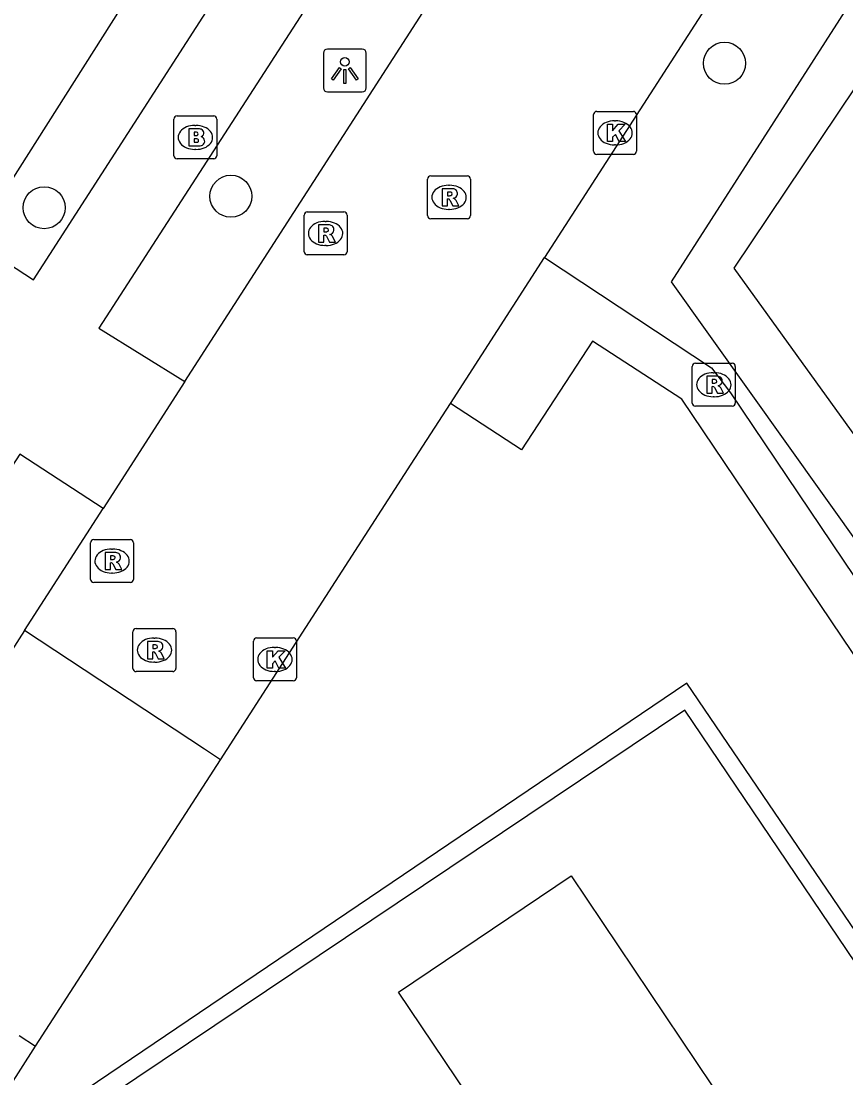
# Model space of a CAD drawing. Extents: x 158797 to 159887, y 384318 to 385255.
# Drawn here: x 158926.01 to 158945.21, y 384684.03 to 384708.61 of the extents above; entities that cross this region are included whole.
import ezdxf

# ---------------------------------------------------------------- set-up
doc = ezdxf.new("R2010")
doc.units = 0
for name, color, linetype in [('IMGEO_Boom', 7, 'Continuous'), ('IMGEO_Brandkraan', 7, 'Continuous'), ('IMGEO_Groenvoorziening', 7, 'Continuous'), ('IMGEO_Haag', 7, 'Continuous'), ('IMGEO_Kolk', 7, 'Continuous'), ('IMGEO_Lichtpunt', 7, 'Continuous'), ('IMGEO_Pand', 7, 'Continuous'), ('IMGEO_Rijbaan_lokaal_open', 7, 'Continuous'), ('IMGEO_Rioolput', 7, 'Continuous'), ('IMGEO_Voetpad_halfverhard', 7, 'Continuous'), ('IMGEO_Voetpad_open', 7, 'Continuous')]:
    doc.layers.add(name, color=color, linetype=linetype)

msp = doc.modelspace()

# ---------------------------------------------------------------- linework, layer by layer
at = {"layer": 'IMGEO_Boom'}
for centre in [(158942.384, 384707.635), (158930.895, 384704.541), (158926.549, 384704.274)]:
    msp.add_circle(centre, 0.489, dxfattribs=at)
at = {"layer": 'IMGEO_Brandkraan'}
for p, q in [((158929.643, 384706.41), (158930.495, 384706.41)), ((158929.568, 384705.484), (158929.568, 384706.336)), ((158930.056, 384706.19), (158930.081, 384706.19)), ((158930.569, 384706.336), (158930.569, 384705.484)), ((158930.079, 384705.63), (158930.054, 384705.63)), ((158930.495, 384705.41), (158929.643, 384705.41))]:
    msp.add_line(p, q, dxfattribs=at)
for points in [[(158929.643, 384706.41), (158930.495, 384706.41)], [(158929.568, 384705.484), (158929.568, 384706.336)], [(158930.569, 384706.336), (158930.569, 384705.484)], [(158929.916, 384706.11), (158929.916, 384705.71), (158930.129, 384705.71)], [(158930.147, 384706.11), (158929.916, 384706.11)], [(158930.095, 384706.029), (158930.041, 384706.029), (158930.041, 384705.953)], [(158930.041, 384705.953), (158930.094, 384705.953)], [(158930.103, 384705.877), (158930.041, 384705.877), (158930.041, 384705.796)], [(158930.041, 384705.796), (158930.103, 384705.796)], [(158930.495, 384705.41), (158929.643, 384705.41)]]:
    msp.add_lwpolyline(points, dxfattribs=at)
for centre, radius, start, end in [((158929.645, 384706.334), 0.0765, 91.552, 178.448), ((158929.645, 384706.334), 0.0765, 91.552, 178.448), ((158930.493, 384706.334), 0.0765, 1.552, 88.448), ((158930.493, 384706.334), 0.0765, 1.552, 88.448), ((158930.096, 384705.991), 0.0379, 267.8285, 90.9355), ((158930.151, 384705.965), 0.145, 59.4692, 91.5367), ((158930.176, 384706.012), 0.0922, 285.5137, 58.1501), ((158930.181, 384705.82), 0.105, 301.3115, 78.989), ((158930.104, 384705.836), 0.0404, 269.8759, 90.5077), ((158930.135, 384705.961), 0.251, 268.6676, 293.5347), ((158929.645, 384705.486), 0.0765, 181.552, 268.448), ((158929.645, 384705.486), 0.0765, 181.552, 268.448), ((158930.493, 384705.486), 0.0765, 271.552, 358.448), ((158930.493, 384705.486), 0.0765, 271.552, 358.448)]:
    msp.add_arc(centre, radius, start, end, dxfattribs=at)
for centre, major_axis, ratio, start_param, end_param in [((158930.055, 384705.91), (-0.387, 0.002), 0.722429, 4.712389, 7.853982), ((158930.08, 384705.91), (-0.39, 0.002), 0.717154, 1.570796, 4.712389)]:
    msp.add_ellipse(centre, major_axis=major_axis, ratio=ratio, start_param=start_param, end_param=end_param, dxfattribs=at)
at = {"layer": 'IMGEO_Groenvoorziening'}
msp.add_lwpolyline([(158924.704, 384703.639), (158925.321, 384704.179), (158930.5, 384712.328), (158930.039, 384713.226), (158931.6, 384714.377), (158937.688, 384723.377), (158942.331, 384730.999)], dxfattribs=at)
at = {"layer": 'IMGEO_Haag'}
for points in [[(158966.613, 384739.202), (158965.512, 384740.522), (158941.142, 384702.551), (158952.786, 384686.235), (158953.822, 384686.947)], [(158966.078, 384738.835), (158965.491, 384739.134), (158959.225, 384729.429), (158959.613, 384729.029), (158955.43, 384722.46), (158949.45, 384713.078), (158942.598, 384702.871), (158948.229, 384695.075)], [(158977.555, 384656.193), (158970.058, 384651.22), (158941.507, 384693.215), (158927, 384683.401), (158930.702, 384677.442), (158928.077, 384675.641), (158928.67, 384674.688)], [(158982.198, 384627.503), (158986.877, 384630.783), (158991.18, 384624.297), (159005.347, 384633.805), (158997.226, 384645.658), (158986.56, 384661.35), (158977.807, 384655.577), (158970.042, 384650.292), (158941.462, 384692.581), (158927.478, 384683.208), (158931.293, 384677.308), (158928.892, 384675.59), (158929.234, 384675.051), (158928.67, 384674.688)]]:
    msp.add_lwpolyline(points, dxfattribs=at)
at = {"layer": 'IMGEO_Kolk'}
for p, q in [((158939.336, 384705.589), (158939.336, 384706.441)), ((158939.411, 384706.515), (158940.263, 384706.515)), ((158940.337, 384706.441), (158940.337, 384705.589)), ((158939.824, 384706.295), (158939.849, 384706.295)), ((158939.847, 384705.735), (158939.822, 384705.735)), ((158940.263, 384705.515), (158939.411, 384705.515)), ((158931.419, 384693.339), (158931.419, 384694.191)), ((158931.494, 384694.265), (158932.346, 384694.265)), ((158932.42, 384694.191), (158932.42, 384693.339)), ((158931.907, 384694.045), (158931.932, 384694.045)), ((158931.93, 384693.485), (158931.905, 384693.485)), ((158932.346, 384693.265), (158931.494, 384693.265))]:
    msp.add_line(p, q, dxfattribs=at)
for points in [[(158939.336, 384705.589), (158939.336, 384706.441)], [(158939.411, 384706.515), (158940.263, 384706.515)], [(158940.337, 384706.441), (158940.337, 384705.589)], [(158939.657, 384706.215), (158939.78, 384706.215), (158939.78, 384706.064), (158939.91, 384706.215), (158940.074, 384706.215), (158939.928, 384706.064), (158940.081, 384705.815), (158939.929, 384705.815), (158939.844, 384705.979), (158939.78, 384705.912), (158939.78, 384705.815), (158939.657, 384705.815), (158939.657, 384706.215)], [(158940.263, 384705.515), (158939.411, 384705.515)], [(158931.419, 384693.339), (158931.419, 384694.191)], [(158931.494, 384694.265), (158932.346, 384694.265)], [(158932.42, 384694.191), (158932.42, 384693.339)], [(158931.74, 384693.965), (158931.863, 384693.965), (158931.863, 384693.814), (158931.993, 384693.965), (158932.157, 384693.965), (158932.011, 384693.814), (158932.164, 384693.565), (158932.012, 384693.565), (158931.927, 384693.729), (158931.863, 384693.662), (158931.863, 384693.565), (158931.74, 384693.565), (158931.74, 384693.965)], [(158932.346, 384693.265), (158931.494, 384693.265)]]:
    msp.add_lwpolyline(points, dxfattribs=at)
for centre, start, end in [((158939.413, 384706.439), 91.552, 178.448), ((158939.413, 384706.439), 91.552, 178.448), ((158940.261, 384706.439), 1.552, 88.448), ((158940.261, 384706.439), 1.552, 88.448), ((158939.413, 384705.591), 181.552, 268.448), ((158939.413, 384705.591), 181.552, 268.448), ((158940.261, 384705.591), 271.552, 358.448), ((158940.261, 384705.591), 271.552, 358.448), ((158931.496, 384694.189), 91.552, 178.448), ((158931.496, 384694.189), 91.552, 178.448), ((158932.344, 384694.189), 1.552, 88.448), ((158932.344, 384694.189), 1.552, 88.448), ((158931.496, 384693.341), 181.552, 268.448), ((158931.496, 384693.341), 181.552, 268.448), ((158932.344, 384693.341), 271.552, 358.448), ((158932.344, 384693.341), 271.552, 358.448)]:
    msp.add_arc(centre, 0.0765, start, end, dxfattribs=at)
for centre, major_axis, ratio, start_param, end_param in [((158939.823, 384706.015), (-0.387, 0.002), 0.722429, 4.712389, 7.853982), ((158939.848, 384706.015), (-0.39, 0.002), 0.717154, 1.570796, 4.712389), ((158931.906, 384693.765), (-0.387, 0.002), 0.722429, 4.712389, 7.853982), ((158931.931, 384693.765), (-0.39, 0.002), 0.717154, 1.570796, 4.712389)]:
    msp.add_ellipse(centre, major_axis=major_axis, ratio=ratio, start_param=start_param, end_param=end_param, dxfattribs=at)
at = {"layer": 'IMGEO_Lichtpunt'}
for p, q in [((158933.95, 384707.965), (158933.142, 384707.965)), ((158933.95, 384707.965), (158933.142, 384707.965)), ((158933.048, 384707.87), (158933.048, 384707.063)), ((158933.048, 384707.87), (158933.048, 384707.063)), ((158934.044, 384707.063), (158934.044, 384707.87)), ((158934.044, 384707.063), (158934.044, 384707.87)), ((158933.142, 384706.969), (158933.95, 384706.969)), ((158933.142, 384706.969), (158933.95, 384706.969))]:
    msp.add_line(p, q, dxfattribs=at)
for points in [[(158933.422, 384707.534), (158933.461, 384707.506), (158933.273, 384707.244), (158933.235, 384707.271), (158933.422, 384707.534)], [(158933.524, 384707.486), (158933.571, 384707.486), (158933.571, 384707.164), (158933.524, 384707.164), (158933.524, 384707.486)], [(158933.634, 384707.506), (158933.672, 384707.533), (158933.859, 384707.271), (158933.82, 384707.243), (158933.634, 384707.506)]]:
    msp.add_lwpolyline(points, dxfattribs=at)
msp.add_circle((158933.547, 384707.668), 0.0994, dxfattribs=at)
for centre, start, end in [((158933.142, 384707.87), 90, 180), ((158933.142, 384707.87), 90, 180), ((158933.95, 384707.87), 0, 90), ((158933.95, 384707.87), 0, 90), ((158933.142, 384707.063), 180, 270), ((158933.142, 384707.063), 180, 270), ((158933.95, 384707.063), 270, 0), ((158933.95, 384707.063), 270, 360)]:
    msp.add_arc(centre, 0.0946, start, end, dxfattribs=at)
at = {"layer": 'IMGEO_Pand'}
msp.add_lwpolyline([(158932.559, 384669.992), (158930.189, 384673.523), (158933.543, 384675.788), (158931.351, 384679.049), (158936.953, 384682.824), (158934.795, 384686.024), (158938.817, 384688.731), (158942.46, 384683.305), (158940.633, 384682.078), (158943.587, 384677.678)], dxfattribs=at)
at = {"layer": 'IMGEO_Rijbaan_lokaal_open'}
for points in [[(158964.561, 384743.963), (158951.852, 384724.265), (158938.197, 384703.116)], [(158929.826, 384700.232), (158947.905, 384728.262)], [(158936.004, 384699.719), (158938.197, 384703.116)], [(158929.826, 384700.232), (158927.919, 384697.276)], [(158930.652, 384691.431), (158935.092, 384698.307), (158936.004, 384699.719)], [(158926.091, 384694.44), (158927.919, 384697.276)], [(158926.091, 384694.44), (158925.352, 384693.295), (158925.313, 384693.235)], [(158930.652, 384691.431), (158930.284, 384691.674), (158926.091, 384694.44)], [(158926.349, 384684.767), (158930.652, 384691.431)], [(158925.966, 384685.017), (158926.349, 384684.767)], [(158922.173, 384678.234), (158926.349, 384684.767)]]:
    msp.add_lwpolyline(points, dxfattribs=at)
at = {"layer": 'IMGEO_Rioolput'}
for p, q in [((158935.472, 384704.09), (158935.472, 384704.942)), ((158935.547, 384705.016), (158936.399, 384705.016)), ((158936.473, 384704.942), (158936.473, 384704.09)), ((158935.96, 384704.796), (158935.985, 384704.796)), ((158935.983, 384704.236), (158935.958, 384704.236)), ((158932.598, 384703.25), (158932.598, 384704.102)), ((158932.673, 384704.176), (158933.525, 384704.176)), ((158933.086, 384703.956), (158933.111, 384703.956)), ((158933.599, 384704.102), (158933.599, 384703.25)), ((158936.399, 384704.016), (158935.547, 384704.016)), ((158933.109, 384703.396), (158933.084, 384703.396)), ((158933.525, 384703.176), (158932.673, 384703.176)), ((158941.634, 384699.73), (158941.634, 384700.582)), ((158941.709, 384700.656), (158942.561, 384700.656)), ((158942.635, 384700.582), (158942.635, 384699.73)), ((158942.122, 384700.436), (158942.147, 384700.436)), ((158942.145, 384699.876), (158942.12, 384699.876)), ((158942.561, 384699.656), (158941.709, 384699.656)), ((158927.629, 384695.628), (158927.629, 384696.48)), ((158927.704, 384696.554), (158928.556, 384696.554)), ((158928.117, 384696.334), (158928.142, 384696.334)), ((158928.63, 384696.48), (158928.63, 384695.628)), ((158928.14, 384695.774), (158928.115, 384695.774)), ((158928.556, 384695.554), (158927.704, 384695.554)), ((158928.615, 384693.556), (158928.615, 384694.408)), ((158928.69, 384694.482), (158929.542, 384694.482)), ((158929.616, 384694.408), (158929.616, 384693.556)), ((158929.103, 384694.262), (158929.128, 384694.262)), ((158929.126, 384693.702), (158929.101, 384693.702)), ((158929.542, 384693.482), (158928.69, 384693.482))]:
    msp.add_line(p, q, dxfattribs=at)
for points in [[(158935.472, 384704.09), (158935.472, 384704.942)], [(158935.547, 384705.016), (158936.399, 384705.016)], [(158936.473, 384704.942), (158936.473, 384704.09)], [(158936.061, 384704.714), (158935.809, 384704.716), (158935.809, 384704.316)], [(158935.809, 384704.316), (158935.933, 384704.316), (158935.933, 384704.478), (158935.944, 384704.478)], [(158935.987, 384704.635), (158935.933, 384704.635), (158935.933, 384704.554)], [(158935.933, 384704.554), (158935.985, 384704.554)], [(158935.991, 384704.449), (158936.062, 384704.316), (158936.202, 384704.316), (158936.137, 384704.442)], [(158932.598, 384703.25), (158932.598, 384704.102)], [(158932.673, 384704.176), (158933.525, 384704.176)], [(158933.599, 384704.102), (158933.599, 384703.25)], [(158936.399, 384704.016), (158935.547, 384704.016)], [(158933.187, 384703.874), (158932.935, 384703.876), (158932.935, 384703.476)], [(158933.113, 384703.795), (158933.059, 384703.795), (158933.059, 384703.714)], [(158933.059, 384703.714), (158933.111, 384703.714)], [(158932.935, 384703.476), (158933.059, 384703.476), (158933.059, 384703.638), (158933.07, 384703.638)], [(158933.117, 384703.609), (158933.188, 384703.476), (158933.328, 384703.476), (158933.263, 384703.602)], [(158933.525, 384703.176), (158932.673, 384703.176)], [(158941.634, 384699.73), (158941.634, 384700.582)], [(158941.709, 384700.656), (158942.561, 384700.656)], [(158942.635, 384700.582), (158942.635, 384699.73)], [(158942.223, 384700.354), (158941.971, 384700.356), (158941.971, 384699.956)], [(158942.149, 384700.275), (158942.095, 384700.275), (158942.095, 384700.194)], [(158941.971, 384699.956), (158942.095, 384699.956), (158942.095, 384700.118), (158942.106, 384700.118)], [(158942.095, 384700.194), (158942.147, 384700.194)], [(158942.153, 384700.089), (158942.224, 384699.956), (158942.364, 384699.956), (158942.299, 384700.082)], [(158942.561, 384699.656), (158941.709, 384699.656)], [(158927.629, 384695.628), (158927.629, 384696.48)], [(158927.704, 384696.554), (158928.556, 384696.554)], [(158928.63, 384696.48), (158928.63, 384695.628)], [(158928.218, 384696.252), (158927.966, 384696.254), (158927.966, 384695.854)], [(158928.144, 384696.173), (158928.09, 384696.173), (158928.09, 384696.092)], [(158928.09, 384696.092), (158928.142, 384696.092)], [(158927.966, 384695.854), (158928.09, 384695.854), (158928.09, 384696.016), (158928.101, 384696.016)], [(158928.148, 384695.987), (158928.219, 384695.854), (158928.359, 384695.854), (158928.294, 384695.98)], [(158928.556, 384695.554), (158927.704, 384695.554)], [(158928.615, 384693.556), (158928.615, 384694.408)], [(158928.69, 384694.482), (158929.542, 384694.482)], [(158929.616, 384694.408), (158929.616, 384693.556)], [(158929.204, 384694.18), (158928.952, 384694.182), (158928.952, 384693.782)], [(158928.952, 384693.782), (158929.076, 384693.782), (158929.076, 384693.944), (158929.087, 384693.944)], [(158929.13, 384694.101), (158929.076, 384694.101), (158929.076, 384694.02)], [(158929.076, 384694.02), (158929.128, 384694.02)], [(158929.134, 384693.915), (158929.205, 384693.782), (158929.345, 384693.782), (158929.28, 384693.908)], [(158929.542, 384693.482), (158928.69, 384693.482)]]:
    msp.add_lwpolyline(points, dxfattribs=at)
for centre, radius, start, end in [((158935.549, 384704.94), 0.0765, 91.552, 178.448), ((158935.549, 384704.94), 0.0765, 91.552, 178.448), ((158936.397, 384704.94), 0.0765, 1.552, 88.448), ((158936.397, 384704.94), 0.0765, 1.552, 88.448), ((158936.06, 384704.604), 0.109, 350.3612, 89.416), ((158935.943, 384704.425), 0.0533, 26.0293, 88.6989), ((158935.969, 384704.743), 0.19, 274.7715, 282.9687), ((158935.993, 384704.539), 0.0964, 77.0061, 93.1865), ((158936.007, 384704.596), 0.0378, 276.6634, 79.6772), ((158936.058, 384704.604), 0.112, 277.5842, 350.9817), ((158936.042, 384704.389), 0.108, 29.5134, 73.7905), ((158932.675, 384704.1), 0.0765, 91.552, 178.448), ((158932.675, 384704.1), 0.0765, 91.552, 178.448), ((158933.523, 384704.1), 0.0765, 1.552, 88.448), ((158933.523, 384704.1), 0.0765, 1.552, 88.448), ((158935.549, 384704.092), 0.0765, 181.552, 268.448), ((158935.549, 384704.092), 0.0765, 181.552, 268.448), ((158936.397, 384704.092), 0.0765, 271.552, 358.448), ((158936.397, 384704.092), 0.0765, 271.552, 358.448), ((158933.095, 384703.903), 0.19, 274.7715, 282.9687), ((158933.119, 384703.699), 0.0964, 77.0061, 93.1865), ((158933.133, 384703.756), 0.0378, 276.6634, 79.6772), ((158933.186, 384703.764), 0.109, 350.3612, 89.416), ((158933.184, 384703.764), 0.112, 277.5842, 350.9817), ((158933.069, 384703.585), 0.0533, 26.0293, 88.6989), ((158933.168, 384703.549), 0.108, 29.5134, 73.7905), ((158932.675, 384703.252), 0.0765, 181.552, 268.448), ((158932.675, 384703.252), 0.0765, 181.552, 268.448), ((158933.523, 384703.252), 0.0765, 271.552, 358.448), ((158933.523, 384703.252), 0.0765, 271.552, 358.448), ((158941.711, 384700.58), 0.0765, 91.552, 178.448), ((158941.711, 384700.58), 0.0765, 91.552, 178.448), ((158942.559, 384700.58), 0.0765, 1.552, 88.448), ((158942.559, 384700.58), 0.0765, 1.552, 88.448), ((158942.155, 384700.179), 0.0964, 77.0061, 93.1865), ((158942.169, 384700.236), 0.0378, 276.6634, 79.6772), ((158942.222, 384700.244), 0.109, 350.3612, 89.416), ((158942.105, 384700.065), 0.0533, 26.0293, 88.6989), ((158942.131, 384700.383), 0.19, 274.7715, 282.9687), ((158942.22, 384700.244), 0.112, 277.5842, 350.9817), ((158942.204, 384700.029), 0.108, 29.5134, 73.7905), ((158941.711, 384699.732), 0.0765, 181.552, 268.448), ((158941.711, 384699.732), 0.0765, 181.552, 268.448), ((158942.559, 384699.732), 0.0765, 271.552, 358.448), ((158942.559, 384699.732), 0.0765, 271.552, 358.448), ((158927.706, 384696.478), 0.0765, 91.552, 178.448), ((158927.706, 384696.478), 0.0765, 91.552, 178.448), ((158928.554, 384696.478), 0.0765, 1.552, 88.448), ((158928.554, 384696.478), 0.0765, 1.552, 88.448), ((158928.126, 384696.281), 0.19, 274.7715, 282.9687), ((158928.15, 384696.077), 0.0964, 77.0061, 93.1865), ((158928.164, 384696.134), 0.0378, 276.6634, 79.6772), ((158928.217, 384696.142), 0.109, 350.3612, 89.416), ((158928.215, 384696.142), 0.112, 277.5842, 350.9817), ((158928.1, 384695.963), 0.0533, 26.0293, 88.6989), ((158928.199, 384695.927), 0.108, 29.5134, 73.7905), ((158927.706, 384695.63), 0.0765, 181.552, 268.448), ((158927.706, 384695.63), 0.0765, 181.552, 268.448), ((158928.554, 384695.63), 0.0765, 271.552, 358.448), ((158928.554, 384695.63), 0.0765, 271.552, 358.448), ((158928.692, 384694.406), 0.0765, 91.552, 178.448), ((158928.692, 384694.406), 0.0765, 91.552, 178.448), ((158929.54, 384694.406), 0.0765, 1.552, 88.448), ((158929.54, 384694.406), 0.0765, 1.552, 88.448), ((158929.203, 384694.07), 0.109, 350.3612, 89.416), ((158929.086, 384693.891), 0.0533, 26.0293, 88.6989), ((158929.112, 384694.209), 0.19, 274.7715, 282.9687), ((158929.136, 384694.005), 0.0964, 77.0061, 93.1865), ((158929.15, 384694.062), 0.0378, 276.6634, 79.6772), ((158929.201, 384694.07), 0.112, 277.5842, 350.9817), ((158929.185, 384693.855), 0.108, 29.5134, 73.7905), ((158928.692, 384693.558), 0.0765, 181.552, 268.448), ((158928.692, 384693.558), 0.0765, 181.552, 268.448), ((158929.54, 384693.558), 0.0765, 271.552, 358.448), ((158929.54, 384693.558), 0.0765, 271.552, 358.448)]:
    msp.add_arc(centre, radius, start, end, dxfattribs=at)
for centre, major_axis, ratio, start_param, end_param in [((158935.959, 384704.516), (-0.387, 0.002), 0.722429, 4.712389, 7.853982), ((158935.984, 384704.516), (-0.39, 0.002), 0.717154, 1.570796, 4.712389), ((158933.085, 384703.676), (-0.387, 0.002), 0.722429, 4.712389, 7.853982), ((158933.11, 384703.676), (-0.39, 0.002), 0.717154, 1.570796, 4.712389), ((158942.121, 384700.156), (-0.387, 0.002), 0.722429, 4.712389, 7.853982), ((158942.146, 384700.156), (-0.39, 0.002), 0.717154, 1.570796, 4.712389), ((158928.116, 384696.054), (-0.387, 0.002), 0.722429, 4.712389, 7.853982), ((158928.141, 384696.054), (-0.39, 0.002), 0.717154, 1.570796, 4.712389), ((158929.102, 384693.982), (-0.387, 0.002), 0.722429, 4.712389, 7.853982), ((158929.127, 384693.982), (-0.39, 0.002), 0.717154, 1.570796, 4.712389)]:
    msp.add_ellipse(centre, major_axis=major_axis, ratio=ratio, start_param=start_param, end_param=end_param, dxfattribs=at)
at = {"layer": 'IMGEO_Voetpad_halfverhard'}
for points in [[(158938.197, 384703.116), (158942.084, 384700.551), (158942.526, 384699.967), (158952.229, 384685.559), (158953.693, 384686.565)], [(158977.555, 384656.193), (158975.853, 384658.793), (158971.165, 384655.643), (158941.388, 384699.818), (158939.315, 384701.171), (158937.66, 384698.642), (158936.004, 384699.719)]]:
    msp.add_lwpolyline(points, dxfattribs=at)
at = {"layer": 'IMGEO_Voetpad_open'}
for points in [[(158924.704, 384703.639), (158926.304, 384702.596), (158944.331, 384730.562), (158943.308, 384731.203), (158942.331, 384730.999)], [(158947.905, 384728.262), (158945.951, 384729.508), (158927.819, 384701.473), (158929.826, 384700.232)], [(158927.919, 384697.276), (158925.981, 384698.541), (158923.339, 384694.48)]]:
    msp.add_lwpolyline(points, dxfattribs=at)

doc.saveas('drawing.dxf')
